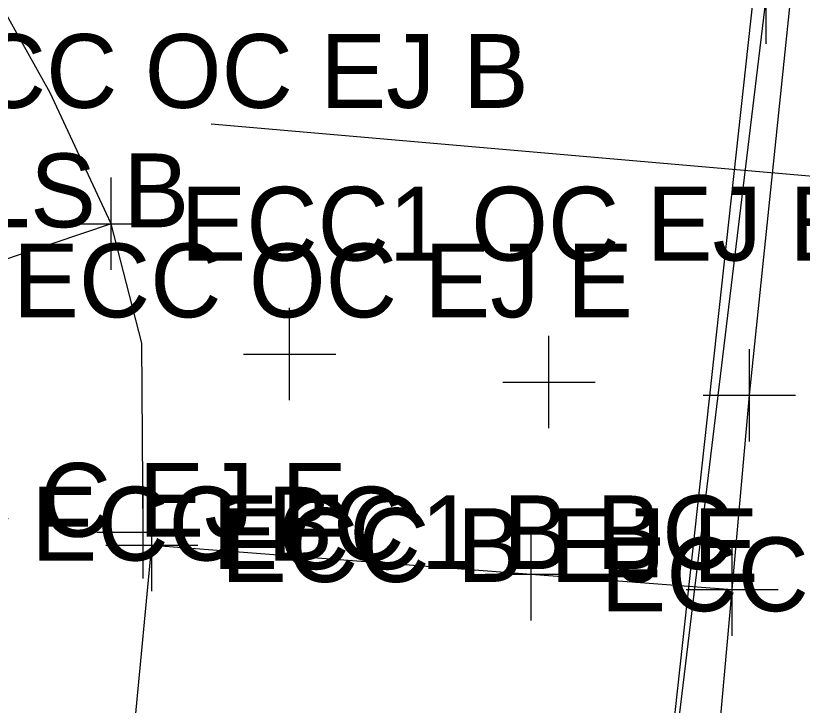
# Model space of a CAD drawing. Extents: x 1363693 to 1365209, y 422201 to 424153.
# Drawn here: x 1364211.92 to 1364228.96, y 423234.57 to 423249.52 of the extents above; entities that cross this region are included whole.
import ezdxf

# ---------------------------------------------------------------- set-up
doc = ezdxf.new("R2010")
doc.units = 0
for name, color, linetype in [('O-ALGN-TEXT-BASELINE-WERK-CL-RW', 7, 'Continuous'), ('OWNERS', 7, 'Continuous'), ('PV_X_Driveway', 7, 'Continuous'), ('PV_X_Joint', 7, 'Continuous'), ('SV_X_Original_Ground', 7, 'Continuous'), ('SV_X_Random_Point', 7, 'Continuous'), ('SV_X_Shot_Marker', 7, 'Continuous'), ('UT_X_Gas', 7, 'Continuous'), ('UT_X_Water', 7, 'Continuous')]:
    doc.layers.add(name, color=color, linetype=linetype)

msp = doc.modelspace()

# ---------------------------------------------------------------- linework, layer by layer
at = {"layer": 'O-ALGN-TEXT-BASELINE-WERK-CL-RW'}
msp.add_lwpolyline([(1364222.181, 423180.581), (1364222.816, 423192.181), (1364223.539, 423195.574), (1364225.574, 423216.394), (1364226.531, 423226.942), (1364227.444, 423237.077), (1364227.818, 423241.289), (1364230.4, 423266.125), (1364231.758, 423281.61)], dxfattribs=at)
at = {"layer": 'OWNERS'}
msp.add_lwpolyline([(1364214.866, 423238.041), (1364223.09, 423237.408), (1364227.444, 423237.077)], dxfattribs=at)
at = {"layer": 'PV_X_Driveway'}
for points in [[(1364214.676, 423238.319), (1364214.649, 423242.419), (1364214.649, 423242.419), (1364213.986, 423245.007), (1364213.986, 423245.007), (1364212.665, 423247.842), (1364212.665, 423247.842), (1364211.136, 423250.569), (1364211.136, 423250.569), (1364209.62, 423252.557), (1364209.62, 423252.557), (1364206.915, 423255.059), (1364206.915, 423255.059)], [(1364214.866, 423238.041), (1364223.09, 423237.408), (1364227.444, 423237.077)]]:
    msp.add_lwpolyline(points, dxfattribs=at)
at = {"layer": 'PV_X_Joint'}
for p, q in [((1364213.986, 423245.007), (1364210.358, 423243.778)), ((1364213.939, 423228.28), (1364214.866, 423238.041))]:
    msp.add_line(p, q, dxfattribs=at)
at = {"layer": 'SV_X_Original_Ground'}
for p, q in [((1364217.853, 423241.182), (1364217.853, 423243.182)), ((1364223.473, 423240.576), (1364223.473, 423242.576)), ((1364216.853, 423242.182), (1364218.853, 423242.182)), ((1364222.473, 423241.576), (1364224.473, 423241.576))]:
    msp.add_line(p, q, dxfattribs=at)
at = {"layer": 'SV_X_Random_Point'}
msp.add_line((1364228.184, 423248.906), (1364228.184, 423250.906), dxfattribs=at)
at = {"layer": 'SV_X_Shot_Marker'}
for p, q in [((1364213.986, 423244.007), (1364213.986, 423246.007)), ((1364212.986, 423245.007), (1364214.986, 423245.007)), ((1364227.818, 423240.289), (1364227.818, 423242.289)), ((1364226.818, 423241.289), (1364228.818, 423241.289)), ((1364214.676, 423237.319), (1364214.676, 423239.319)), ((1364214.866, 423237.041), (1364214.866, 423239.041)), ((1364223.09, 423236.408), (1364223.09, 423238.408)), ((1364213.676, 423238.319), (1364215.676, 423238.319)), ((1364227.444, 423236.077), (1364227.444, 423238.077)), ((1364213.866, 423238.041), (1364215.866, 423238.041)), ((1364222.09, 423237.408), (1364224.09, 423237.408)), ((1364226.444, 423237.077), (1364228.444, 423237.077))]:
    msp.add_line(p, q, dxfattribs=at)
at = {"layer": 'UT_X_Gas'}
msp.add_line((1364225.553, 423228.148), (1364228.184, 423249.906), dxfattribs=at)
msp.add_lwpolyline([(1364225.475, 423227.676), (1364230.287, 423271.655), (1364244.946, 423427.254), (1364255.626, 423426.642), (1364257.028, 423438.97), (1364362.136, 423427.961)], dxfattribs=at)
at = {"layer": 'UT_X_Water'}
msp.add_line((1364216.153, 423247.17), (1364274.307, 423242.114), dxfattribs=at)

# ---------------------------------------------------------------- texts
at = {"layer": 'SV_X_Random_Point'}
msp.add_text('LS B', height=1.6, dxfattribs=at).set_placement((1364211.038, 423244.93))
at = {"layer": 'SV_X_Shot_Marker'}
for s, p in [('ECC OC EJ B', (1364209.601, 423247.518)), ('ECC1 OC EJ B', (1364215.486, 423244.207)), ('ECC OC EJ E', (1364211.858, 423242.978)), ('ECC C EJ E', (1364207.326, 423238.221)), ('ECC BC', (1364212.255, 423237.706)), ('ECC1 B BC', (1364216.176, 423237.519)), ('ECC B EJ E', (1364216.366, 423237.241)), ('ECC C', (1364224.59, 423236.608))]:
    msp.add_text(s, height=1.6, dxfattribs=at).set_placement(p)

doc.saveas('drawing.dxf')
